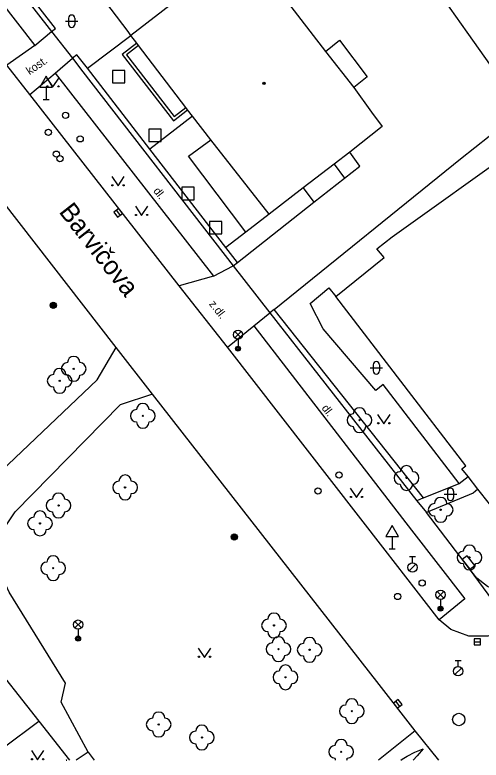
# Model space of a CAD drawing. Extents: x -600391 to -599491, y -1160176 to -1159402.
# Drawn here: x -600196.3 to -600158.7, y -1160176.1 to -1160116 of the extents above; entities that cross this region are included whole.
import ezdxf

# ---------------------------------------------------------------- set-up
doc = ezdxf.new("R2010")
doc.units = 0
for name, color, linetype in [('Level 10', 7, 'Continuous'), ('Level 11', 7, 'Continuous'), ('Level 22', 7, 'Continuous'), ('Level 24', 7, 'Continuous'), ('Level 25', 7, 'Continuous'), ('Level 26', 7, 'Continuous'), ('Level 27', 7, 'Continuous'), ('Level 28', 7, 'Continuous'), ('Level 33', 7, 'Continuous'), ('Level 34', 7, 'Continuous'), ('Level 36', 7, 'Continuous'), ('Level 39', 7, 'Continuous'), ('Level 40', 7, 'Continuous'), ('Level 5', 7, 'Continuous'), ('Level 50', 7, 'Continuous'), ('Level 7', 7, 'Continuous'), ('Level 8', 7, 'Continuous'), ('Vrstva 24', 7, 'Continuous')]:
    doc.layers.add(name, color=color, linetype=linetype)

msp = doc.modelspace()

# ---------------------------------------------------------------- linework, layer by layer
at = {"layer": 'Level 10'}
msp.add_line((-600162.101, -1160176.079), (-600164.01, -1160173.73), dxfattribs=at)
for points in [[(-600195.06, -1160122.45), (-600196.91, -1160120.08)], [(-600183.03, -1160137.86), (-600195.06, -1160122.45)], [(-600188.1, -1160142.83), (-600198.56, -1160129.42)], [(-600179.14, -1160142.8), (-600183.03, -1160137.86)], [(-600185.17, -1160146.59), (-600188.1, -1160142.83)], [(-600166.43, -1160159.16), (-600179.14, -1160142.8)], [(-600164.01, -1160173.73), (-600166.92, -1160169.99), (-600185.17, -1160146.59)], [(-600162.28, -1160164.55), (-600166.43, -1160159.16)], [(-600162.08, -1160164.79), (-600162.28, -1160164.55)], [(-600156.72, -1160165.55), (-600158.15, -1160166.1), (-600159.69, -1160166.1), (-600161.13, -1160165.56), (-600162.08, -1160164.79)]]:
    msp.add_lwpolyline(points, dxfattribs=at)
at = {"layer": 'Level 11'}
for p, q in [((-600194.35, -1160172.95), (-600191.866, -1160176.079)), ((-600164.01, -1160173.73), (-600166.955, -1160176.079)), ((-600190.37, -1160175.45), (-600191.346, -1160176.079)), ((-600190.37, -1160175.45), (-600189.87, -1160176.079)), ((-600165.164, -1160176.079), (-600165.07, -1160176.01))]:
    msp.add_line(p, q, dxfattribs=at)
for points in [[(-600203.99, -1160110.99), (-600201.86, -1160109.24), (-600194.67, -1160118.51)], [(-600194.67, -1160118.51), (-600193.32, -1160117.38)], [(-600194.67, -1160118.51), (-600196.91, -1160120.08)], [(-600186.45, -1160118.32), (-600187.62, -1160119.23), (-600183.48, -1160124.57), (-600182.35, -1160123.69)], [(-600186.3, -1160118.52), (-600187.27, -1160119.27), (-600183.44, -1160124.22), (-600182.5, -1160123.49)], [(-600171.25, -1160118.98), (-600168.96, -1160121.89)], [(-600193.03, -1160120.75), (-600191.63, -1160119.53)], [(-600195.06, -1160122.45), (-600193.03, -1160120.75)], [(-600193.03, -1160120.75), (-600180.26, -1160137.08)], [(-600175.38, -1160139.77), (-600160.35, -1160127.63), (-600158.06, -1160125.81), (-600155.71, -1160124.27), (-600151.18, -1160122.47), (-600142.64, -1160133.44), (-600136.51, -1160143.6)], [(-600181.96, -1160124.2), (-600185.39, -1160126.86)], [(-600177.65, -1160133.54), (-600182.27, -1160127.42), (-600180.49, -1160126.12)], [(-600169.7, -1160129.2), (-600168.46, -1160128.24), (-600169.29, -1160127.09)], [(-600170.55, -1160128.06), (-600169.7, -1160129.2)], [(-600172.17, -1160131.13), (-600169.7, -1160129.2)], [(-600173.04, -1160129.98), (-600172.17, -1160131.13)], [(-600178.33, -1160135.99), (-600172.17, -1160131.13)], [(-600175.78, -1160132.1), (-600177.65, -1160133.54)], [(-600177.65, -1160133.54), (-600179.26, -1160134.79)], [(-600180.26, -1160137.08), (-600178.69, -1160136.27)], [(-600180.26, -1160137.08), (-600183.03, -1160137.86)], [(-600160.46, -1160153.8), (-600166.6, -1160145.82), (-600167.18, -1160146.31), (-600171.43, -1160141.33), (-600172.47, -1160139.29), (-600170.96, -1160138.03), (-600170.41, -1160138.74)], [(-600177.02, -1160141.09), (-600175.73, -1160140.05)], [(-600179.14, -1160142.8), (-600177.02, -1160141.09)], [(-600177.02, -1160141.09), (-600164.31, -1160157.56)], [(-600200.14, -1160155.4), (-600189.64, -1160145.45), (-600188.1, -1160142.83)], [(-600185.17, -1160146.59), (-600187.79, -1160147.46), (-600196.24, -1160156.07)], [(-600160.46, -1160153.8), (-600159.75, -1160153.24)], [(-600163.35, -1160154.95), (-600160.46, -1160153.8)], [(-600158.95, -1160154.26), (-600159.34, -1160154.57), (-600163.1, -1160156.12)], [(-600192.19, -1160169.89), (-600196.72, -1160162.54), (-600197.47, -1160160.96), (-600197.64, -1160159.22), (-600197.22, -1160157.52), (-600196.24, -1160156.07)], [(-600164.31, -1160157.56), (-600160.01, -1160163.08)], [(-600156.25, -1160165.27), (-600159.63, -1160160.67)], [(-600160.01, -1160163.08), (-600162.08, -1160164.79)], [(-600190.37, -1160175.45), (-600192.54, -1160171.42), (-600192.19, -1160169.89)], [(-600197.22, -1160175.1), (-600194.35, -1160172.95)], [(-600165.07, -1160176.01), (-600164.67, -1160175.76), (-600164.04, -1160175.43), (-600163.38, -1160175.18), (-600163.84, -1160175.74), (-600164.179, -1160176.079)]]:
    msp.add_lwpolyline(points, dxfattribs=at)
at = {"layer": 'Level 22'}
for centre in [(-600191.53, -1160144.56), (-600192.66, -1160145.52), (-600185.96, -1160148.34), (-600168.5, -1160148.69), (-600164.71, -1160153.35), (-600187.39, -1160154.11), (-600192.75, -1160155.57), (-600161.96, -1160155.91), (-600194.25, -1160157.01), (-600159.64, -1160159.75), (-600193.19, -1160160.62), (-600175.39, -1160165.23), (-600175.03, -1160167.14), (-600172.52, -1160167.19), (-600174.46, -1160169.41), (-600169.12, -1160172.14), (-600184.68, -1160173.21), (-600181.2, -1160174.26), (-600169.98, -1160175.41)]:
    msp.add_circle(centre, 0.05, dxfattribs=at)
for centre, start, end in [((-600191.53, -1160144.06), 0, 180), ((-600192.03, -1160144.56), 90, 270), ((-600191.03, -1160144.56), 270, 90), ((-600192.66, -1160145.02), 0, 180), ((-600193.16, -1160145.52), 90, 270), ((-600192.16, -1160145.52), 270, 90), ((-600191.53, -1160145.06), 180, 0), ((-600192.66, -1160146.02), 180, 0), ((-600185.96, -1160147.84), 0, 180), ((-600186.46, -1160148.34), 90, 270), ((-600185.46, -1160148.34), 270, 90), ((-600168.5, -1160148.19), 0, 180), ((-600169, -1160148.69), 90, 270), ((-600168, -1160148.69), 270, 90), ((-600185.96, -1160148.84), 180, 0), ((-600168.5, -1160149.19), 180, 0), ((-600164.71, -1160152.85), 0, 180), ((-600187.39, -1160153.61), 0, 180), ((-600165.21, -1160153.35), 90, 270), ((-600164.21, -1160153.35), 270, 90), ((-600187.89, -1160154.11), 90, 270), ((-600186.89, -1160154.11), 270, 90), ((-600164.71, -1160153.85), 180, 0), ((-600192.75, -1160155.07), 0, 180), ((-600193.25, -1160155.57), 90, 270), ((-600192.25, -1160155.57), 270, 90), ((-600187.39, -1160154.61), 180, 0), ((-600161.96, -1160155.41), 0, 180), ((-600162.46, -1160155.91), 90, 270), ((-600161.46, -1160155.91), 270, 90), ((-600194.25, -1160156.51), 0, 180), ((-600192.75, -1160156.07), 180, 0), ((-600194.75, -1160157.01), 90, 270), ((-600193.75, -1160157.01), 270, 90), ((-600161.96, -1160156.41), 180, 0), ((-600194.25, -1160157.51), 180, 0), ((-600159.64, -1160159.25), 0, 180), ((-600160.14, -1160159.75), 90, 270), ((-600159.14, -1160159.75), 270, 90), ((-600193.19, -1160160.12), 0, 180), ((-600193.69, -1160160.62), 90, 270), ((-600192.69, -1160160.62), 270, 90), ((-600159.64, -1160160.25), 180, 0), ((-600193.19, -1160161.12), 180, 0), ((-600175.89, -1160165.23), 90, 270), ((-600175.39, -1160164.73), 0, 180), ((-600174.89, -1160165.23), 270, 90), ((-600175.39, -1160165.73), 180, 0), ((-600175.03, -1160166.64), 0, 180), ((-600172.52, -1160166.69), 0, 180), ((-600175.53, -1160167.14), 90, 270), ((-600174.53, -1160167.14), 270, 90), ((-600173.02, -1160167.19), 90, 270), ((-600172.02, -1160167.19), 270, 90), ((-600175.03, -1160167.64), 180, 0), ((-600172.52, -1160167.69), 180, 0), ((-600174.96, -1160169.41), 90, 270), ((-600174.46, -1160168.91), 0, 180), ((-600173.96, -1160169.41), 270, 90), ((-600174.46, -1160169.91), 180, 0), ((-600169.12, -1160171.64), 0, 180), ((-600169.62, -1160172.14), 90, 270), ((-600168.62, -1160172.14), 270, 90), ((-600184.68, -1160172.71), 0, 180), ((-600185.18, -1160173.21), 90, 270), ((-600184.18, -1160173.21), 270, 90), ((-600169.12, -1160172.64), 180, 0), ((-600184.68, -1160173.71), 180, 0), ((-600181.7, -1160174.26), 90, 270), ((-600181.2, -1160173.76), 0, 180), ((-600180.7, -1160174.26), 270, 90), ((-600181.2, -1160174.76), 180, 0), ((-600170.48, -1160175.41), 90, 270), ((-600169.98, -1160174.91), 0, 180), ((-600169.48, -1160175.41), 270, 90), ((-600169.98, -1160175.91), 180, 199.71943), ((-600169.98, -1160175.91), 340.28057, 0)]:
    msp.add_arc(centre, 0.5, start, end, dxfattribs=at)
at = {"layer": 'Level 24'}
msp.add_lwpolyline([(-600160.216, -1160159.922), (-600159.597, -1160160.707), (-600159.204, -1160160.398), (-600159.823, -1160159.613)], close=True, dxfattribs=at)
at = {"layer": 'Level 25'}
for centre, radius in [((-600193.18, -1160139.44), 0.25), ((-600193.18, -1160139.44), 0.2), ((-600193.18, -1160139.44), 0.15), ((-600193.18, -1160139.44), 0.1), ((-600193.18, -1160139.44), 0.05), ((-600178.59, -1160158.1), 0.25), ((-600178.59, -1160158.1), 0.2), ((-600178.59, -1160158.1), 0.15), ((-600178.59, -1160158.1), 0.1), ((-600178.59, -1160158.1), 0.05)]:
    msp.add_circle(centre, radius, dxfattribs=at)
at = {"layer": 'Level 26'}
for points in [[(-600188.41, -1160121.52), (-600187.41, -1160121.52), (-600187.41, -1160120.52), (-600188.41, -1160120.52)], [(-600185.47, -1160126.25), (-600184.47, -1160126.25), (-600184.47, -1160125.25), (-600185.47, -1160125.25)], [(-600182.82, -1160130.93), (-600181.82, -1160130.93), (-600181.82, -1160129.93), (-600182.82, -1160129.93)], [(-600180.6, -1160133.69), (-600179.6, -1160133.69), (-600179.6, -1160132.69), (-600180.6, -1160132.69)]]:
    msp.add_lwpolyline(points, close=True, dxfattribs=at)
at = {"layer": 'Level 27'}
for p, q in [((-600188.087, -1160131.788), (-600187.793, -1160132.192)), ((-600159.25, -1160166.55), (-600158.75, -1160166.55)), ((-600165.573, -1160171.352), (-600165.267, -1160171.748))]:
    msp.add_line(p, q, dxfattribs=at)
for points in [[(-600188.289, -1160131.935), (-600187.995, -1160132.339), (-600187.591, -1160132.045), (-600187.885, -1160131.641)], [(-600159.25, -1160166.8), (-600158.75, -1160166.8), (-600158.75, -1160166.3), (-600159.25, -1160166.3)], [(-600165.771, -1160171.505), (-600165.465, -1160171.901), (-600165.069, -1160171.595), (-600165.375, -1160171.199)]]:
    msp.add_lwpolyline(points, close=True, dxfattribs=at)
msp.add_circle((-600160.5, -1160172.81), 0.5, dxfattribs=at)
at = {"layer": 'Level 28'}
for p, q in [((-600164.48, -1160159.685), (-600163.98, -1160159.685)), ((-600164.23, -1160160.185), (-600164.23, -1160159.685)), ((-600164.488, -1160160.832), (-600163.958, -1160160.302)), ((-600160.8, -1160168.045), (-600160.3, -1160168.045)), ((-600160.55, -1160168.545), (-600160.55, -1160168.045)), ((-600160.808, -1160169.192), (-600160.278, -1160168.662))]:
    msp.add_line(p, q, dxfattribs=at)
for centre, radius in [((-600192.19, -1160124.13), 0.25), ((-600193.57, -1160125.51), 0.25), ((-600191.01, -1160126.03), 0.25), ((-600192.93, -1160127.26), 0.25), ((-600192.64, -1160127.63), 0.25), ((-600170.15, -1160153.11), 0.25), ((-600171.85, -1160154.4), 0.25), ((-600164.23, -1160160.56), 0.375), ((-600163.45, -1160161.81), 0.25), ((-600165.43, -1160162.9), 0.25), ((-600160.55, -1160168.92), 0.375)]:
    msp.add_circle(centre, radius, dxfattribs=at)
at = {"layer": 'Level 33'}
for p, q in [((-600178.555, -1160142.07), (-600178.025, -1160141.54)), ((-600178.555, -1160141.54), (-600178.025, -1160142.07)), ((-600178.29, -1160142.18), (-600178.29, -1160142.93)), ((-600162.235, -1160163.02), (-600161.705, -1160162.49)), ((-600162.235, -1160162.49), (-600161.705, -1160163.02)), ((-600161.97, -1160163.13), (-600161.97, -1160163.88)), ((-600191.445, -1160165.43), (-600190.915, -1160164.9)), ((-600191.445, -1160164.9), (-600190.915, -1160165.43)), ((-600191.18, -1160165.54), (-600191.18, -1160166.29))]:
    msp.add_line(p, q, dxfattribs=at)
for centre, radius in [((-600178.29, -1160141.805), 0.375), ((-600178.29, -1160142.93), 0.2), ((-600178.29, -1160142.93), 0.145), ((-600178.29, -1160142.93), 0.0876), ((-600161.97, -1160162.755), 0.375), ((-600161.97, -1160163.88), 0.2), ((-600161.97, -1160163.88), 0.145), ((-600161.97, -1160163.88), 0.0876), ((-600191.18, -1160165.165), 0.375), ((-600191.18, -1160166.29), 0.2), ((-600191.18, -1160166.29), 0.145), ((-600191.18, -1160166.29), 0.0876)]:
    msp.add_circle(centre, radius, dxfattribs=at)
at = {"layer": 'Level 34'}
for p, q in [((-600193.75, -1160121.852), (-600193.75, -1160122.87)), ((-600194, -1160122.87), (-600193.5, -1160122.87)), ((-600165.87, -1160158.052), (-600165.87, -1160159.07)), ((-600166.12, -1160159.07), (-600165.62, -1160159.07))]:
    msp.add_line(p, q, dxfattribs=at)
for points in [[(-600194.25, -1160121.852), (-600193.25, -1160121.852), (-600193.75, -1160120.986)], [(-600166.37, -1160158.052), (-600165.37, -1160158.052), (-600165.87, -1160157.186)]]:
    msp.add_lwpolyline(points, close=True, dxfattribs=at)
at = {"layer": 'Level 36'}
for p, q in [((-600192.196, -1160116.556), (-600191.196, -1160116.556)), ((-600191.946, -1160116.306), (-600191.946, -1160116.806)), ((-600191.446, -1160116.306), (-600191.446, -1160116.806)), ((-600167.396, -1160144.226), (-600167.396, -1160144.726)), ((-600166.896, -1160144.226), (-600166.896, -1160144.726)), ((-600167.646, -1160144.476), (-600166.646, -1160144.476)), ((-600161.416, -1160154.416), (-600161.416, -1160154.916)), ((-600160.916, -1160154.416), (-600160.916, -1160154.916)), ((-600161.666, -1160154.666), (-600160.666, -1160154.666))]:
    msp.add_line(p, q, dxfattribs=at)
for points in [[(-600193.71, -1160121.1), (-600193.21, -1160121.85), (-600192.71, -1160121.1)], [(-600188.46, -1160129.07), (-600187.96, -1160129.82), (-600187.46, -1160129.07)], [(-600186.56, -1160131.46), (-600186.06, -1160132.21), (-600185.56, -1160131.46)], [(-600167.04, -1160148.24), (-600166.54, -1160148.99), (-600166.04, -1160148.24)], [(-600169.24, -1160154.18), (-600168.74, -1160154.93), (-600168.24, -1160154.18)], [(-600181.49, -1160167.05), (-600180.99, -1160167.8), (-600180.49, -1160167.05)], [(-600194.94, -1160175.31), (-600194.44, -1160176.06), (-600193.94, -1160175.31)]]:
    msp.add_lwpolyline(points, dxfattribs=at)
for centre in [(-600193.66, -1160121.8), (-600192.761, -1160121.8), (-600188.41, -1160129.77), (-600187.511, -1160129.77), (-600186.51, -1160132.16), (-600185.611, -1160132.16), (-600166.99, -1160148.94), (-600166.091, -1160148.94), (-600169.19, -1160154.88), (-600168.291, -1160154.88), (-600181.44, -1160167.75), (-600180.541, -1160167.75), (-600194.89, -1160176.01), (-600193.991, -1160176.01)]:
    msp.add_circle(centre, 0.05, dxfattribs=at)
for centre, start, end in [((-600191.696, -1160116.306), 0, 180), ((-600191.696, -1160116.806), 180, 0), ((-600167.146, -1160144.226), 0, 180), ((-600167.146, -1160144.726), 180, 0), ((-600161.166, -1160154.416), 0, 180), ((-600161.166, -1160154.916), 180, 0)]:
    msp.add_arc(centre, 0.25, start, end, dxfattribs=at)
at = {"layer": 'Level 39'}
for radius in [0.09, 0.0398]:
    msp.add_circle((-600176.2, -1160121.55), radius, dxfattribs=at)
at = {"layer": 'Level 5'}
for points in [[(-600187.14, -1160117.38), (-600195.79, -1160105.99)], [(-600177.73, -1160110.53), (-600171.25, -1160118.98)], [(-600178.25, -1160111), (-600186.94, -1160117.69)], [(-600159.81, -1160117.43), (-600161.64, -1160114.85)], [(-600186.94, -1160117.69), (-600187.14, -1160117.38)], [(-600186.45, -1160118.32), (-600186.94, -1160117.69)], [(-600157.4, -1160120.85), (-600159.81, -1160117.43)], [(-600186.3, -1160118.52), (-600186.45, -1160118.32)], [(-600182.5, -1160123.49), (-600186.3, -1160118.52)], [(-600171.25, -1160118.98), (-600170.12, -1160118.08)], [(-600170.12, -1160118.08), (-600167.89, -1160121.04)], [(-600167.89, -1160121.04), (-600168.96, -1160121.89)], [(-600168.96, -1160121.89), (-600167.52, -1160123.89)], [(-600182.35, -1160123.69), (-600182.5, -1160123.49)], [(-600181.96, -1160124.2), (-600182.35, -1160123.69)], [(-600167.52, -1160123.89), (-600166.68, -1160125.04)], [(-600180.49, -1160126.12), (-600181.96, -1160124.2)], [(-600166.68, -1160125.04), (-600169.29, -1160127.09)], [(-600175.78, -1160132.1), (-600180.49, -1160126.12)], [(-600165.88, -1160133.93), (-600155.79, -1160126.72)], [(-600169.29, -1160127.09), (-600170.55, -1160128.06)], [(-600170.55, -1160128.06), (-600173.04, -1160129.98)], [(-600173.04, -1160129.98), (-600175.78, -1160132.1)], [(-600167.09, -1160134.9), (-600165.88, -1160133.93)], [(-600166.52, -1160135.6), (-600167.09, -1160134.9)], [(-600170.41, -1160138.74), (-600166.52, -1160135.6)], [(-600159.94, -1160152.37), (-600170.41, -1160138.74)], [(-600160.25, -1160152.62), (-600159.94, -1160152.37)], [(-600159.75, -1160153.24), (-600160.25, -1160152.62)], [(-600158.95, -1160154.26), (-600159.75, -1160153.24)], [(-600156.14, -1160157.79), (-600158.95, -1160154.26)]]:
    msp.add_lwpolyline(points, dxfattribs=at)
at = {"layer": 'Level 7'}
for points in [[(-600195.79, -1160114.18), (-600193.32, -1160117.38)], [(-600193.32, -1160117.38), (-600193.01, -1160117.13), (-600195.46, -1160113.95)], [(-600190.43, -1160120.34), (-600186.94, -1160117.69)], [(-600190.43, -1160120.34), (-600191.28, -1160119.26), (-600191.63, -1160119.53)], [(-600191.63, -1160119.53), (-600190.79, -1160120.62)], [(-600185.39, -1160126.86), (-600190.43, -1160120.34)], [(-600190.79, -1160120.62), (-600178.69, -1160136.27)], [(-600179.26, -1160134.79), (-600185.39, -1160126.86)], [(-600178.33, -1160135.99), (-600179.26, -1160134.79)], [(-600178.69, -1160136.27), (-600178.33, -1160135.99)], [(-600175.38, -1160139.77), (-600175.73, -1160140.05)], [(-600175.73, -1160140.05), (-600163.89, -1160155.18)], [(-600163.35, -1160154.95), (-600175.38, -1160139.77)], [(-600163.35, -1160154.95), (-600163.89, -1160155.18)], [(-600159.63, -1160160.67), (-600163.1, -1160156.12)], [(-600154.88, -1160162.41), (-600155.9, -1160162.6), (-600156.66, -1160162.61), (-600157.37, -1160162.43), (-600158.18, -1160162.08), (-600159.05, -1160161.42), (-600159.63, -1160160.67)], [(-600199.69, -1160166.16), (-600198.63, -1160167.51), (-600194.35, -1160172.95)]]:
    msp.add_lwpolyline(points, dxfattribs=at)
at = {"layer": 'Level 8'}
for points in [[(-600193.32, -1160117.38), (-600191.63, -1160119.53)], [(-600178.69, -1160136.27), (-600175.73, -1160140.05)], [(-600163.89, -1160155.18), (-600163.1, -1160156.12)]]:
    msp.add_lwpolyline(points, dxfattribs=at)
at = {"layer": 'Vrstva 24'}
msp.add_lwpolyline([(-600192.134, -1160176.079), (-600192.083, -1160176.079), (-600192.103, -1160176.054)], close=True, dxfattribs=at)

# ---------------------------------------------------------------- texts
at = {"layer": 'Level 40'}
for s, rotation, p in [('kost.', 34.36, (-600195.09, -1160120.9)), ('dl.', 308, (-600185.16, -1160130.24)), ('z.dl.', 308, (-600180.66, -1160139.34)), ('dl.', 308, (-600171.59, -1160147.74))]:
    msp.add_text(s, height=0.65, rotation=rotation, dxfattribs=at).set_placement(p)
at = {"layer": 'Level 50'}
msp.add_text('Barvičova', height=1.5, rotation=308.00531, dxfattribs=at).set_placement((-600192.774, -1160131.919))

doc.saveas('drawing.dxf')
